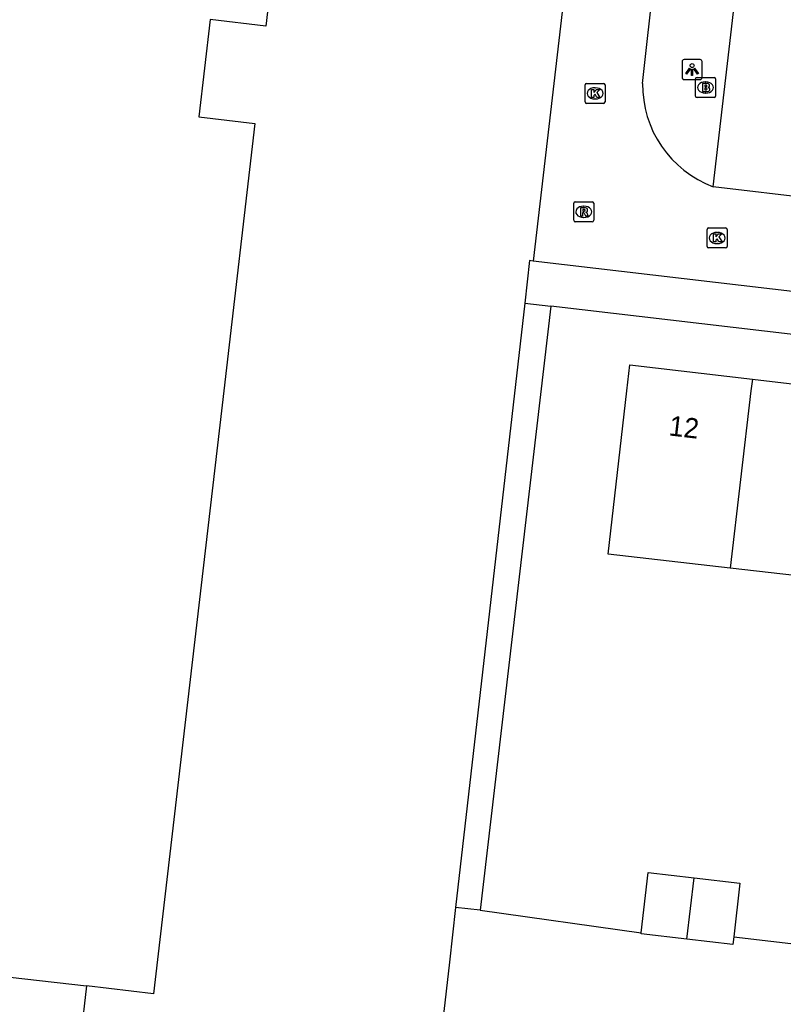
# Model space of a CAD drawing. Extents: x 161243 to 161752, y 384138 to 384885.
# Drawn here: x 161315.12 to 161353.35, y 384469.29 to 384518.57 of the extents above; entities that cross this region are included whole.
import ezdxf

# ---------------------------------------------------------------- set-up
doc = ezdxf.new("R2010")
doc.units = 0
for name, color, linetype in [('IMGEO_Brandkraan', 7, 'Continuous'), ('IMGEO_Kolk', 7, 'Continuous'), ('IMGEO_Lichtpunt', 7, 'Continuous'), ('IMGEO_Pand', 7, 'Continuous'), ('IMGEO_Pand_nummerreeks', 7, 'Continuous'), ('IMGEO_Rijbaan_lokaal_open', 7, 'Continuous'), ('IMGEO_Rioolput', 7, 'Continuous'), ('IMGEO_Voetpad_open', 7, 'Continuous')]:
    doc.layers.add(name, color=color, linetype=linetype)

msp = doc.modelspace()

# ---------------------------------------------------------------- linework, layer by layer
at = {"layer": 'IMGEO_Brandkraan'}
for p, q in [((161348.955, 384514.751), (161348.955, 384515.603)), ((161349.03, 384515.677), (161349.882, 384515.677)), ((161349.956, 384515.603), (161349.956, 384514.751)), ((161349.443, 384515.457), (161349.468, 384515.457)), ((161349.882, 384514.677), (161349.03, 384514.677)), ((161349.466, 384514.897), (161349.441, 384514.897))]:
    msp.add_line(p, q, dxfattribs=at)
for points in [[(161348.955, 384514.751), (161348.955, 384515.603)], [(161349.03, 384515.677), (161349.882, 384515.677)], [(161349.956, 384515.603), (161349.956, 384514.751)], [(161349.303, 384515.377), (161349.303, 384514.977), (161349.516, 384514.977)], [(161349.534, 384515.377), (161349.303, 384515.377)], [(161349.482, 384515.296), (161349.428, 384515.296), (161349.428, 384515.22)], [(161349.428, 384515.22), (161349.481, 384515.22)], [(161349.49, 384515.144), (161349.428, 384515.144), (161349.428, 384515.063)], [(161349.882, 384514.677), (161349.03, 384514.677)], [(161349.428, 384515.063), (161349.49, 384515.063)]]:
    msp.add_lwpolyline(points, dxfattribs=at)
for centre, radius, start, end in [((161349.032, 384515.601), 0.0765, 91.552, 178.448), ((161349.032, 384515.601), 0.0765, 91.552, 178.448), ((161349.88, 384515.601), 0.0765, 1.552, 88.448), ((161349.88, 384515.601), 0.0765, 1.552, 88.448), ((161349.483, 384515.258), 0.0379, 267.8285, 90.9355), ((161349.491, 384515.103), 0.0404, 269.8759, 90.5077), ((161349.538, 384515.232), 0.145, 59.4692, 91.5367), ((161349.563, 384515.279), 0.0922, 285.5137, 58.1501), ((161349.568, 384515.087), 0.105, 301.3115, 78.989), ((161349.032, 384514.753), 0.0765, 181.552, 268.448), ((161349.032, 384514.753), 0.0765, 181.552, 268.448), ((161349.522, 384515.228), 0.251, 268.6676, 293.5347), ((161349.88, 384514.753), 0.0765, 271.552, 358.448), ((161349.88, 384514.753), 0.0765, 271.552, 358.448)]:
    msp.add_arc(centre, radius, start, end, dxfattribs=at)
for centre, major_axis, ratio, start_param, end_param in [((161349.442, 384515.177), (-0.387, 0.002), 0.722429, 4.712389, 7.853982), ((161349.467, 384515.177), (-0.39, 0.002), 0.717154, 1.570796, 4.712389)]:
    msp.add_ellipse(centre, major_axis=major_axis, ratio=ratio, start_param=start_param, end_param=end_param, dxfattribs=at)
at = {"layer": 'IMGEO_Kolk'}
for p, q in [((161343.427, 384514.456), (161343.427, 384515.308)), ((161343.502, 384515.382), (161344.354, 384515.382)), ((161343.915, 384515.162), (161343.94, 384515.162)), ((161344.428, 384515.308), (161344.428, 384514.456)), ((161343.938, 384514.602), (161343.913, 384514.602)), ((161344.354, 384514.382), (161343.502, 384514.382)), ((161349.535, 384507.22), (161349.535, 384508.072)), ((161349.61, 384508.146), (161350.462, 384508.146)), ((161350.023, 384507.926), (161350.048, 384507.926)), ((161350.536, 384508.072), (161350.536, 384507.22)), ((161350.046, 384507.366), (161350.021, 384507.366)), ((161350.462, 384507.146), (161349.61, 384507.146))]:
    msp.add_line(p, q, dxfattribs=at)
for points in [[(161343.427, 384514.456), (161343.427, 384515.308)], [(161343.502, 384515.382), (161344.354, 384515.382)], [(161343.748, 384515.082), (161343.871, 384515.082), (161343.871, 384514.931), (161344.001, 384515.082), (161344.165, 384515.082), (161344.019, 384514.931), (161344.172, 384514.682), (161344.02, 384514.682), (161343.935, 384514.846), (161343.871, 384514.779), (161343.871, 384514.682), (161343.748, 384514.682), (161343.748, 384515.082)], [(161344.428, 384515.308), (161344.428, 384514.456)], [(161344.354, 384514.382), (161343.502, 384514.382)], [(161349.535, 384507.22), (161349.535, 384508.072)], [(161349.61, 384508.146), (161350.462, 384508.146)], [(161349.856, 384507.846), (161349.979, 384507.846), (161349.979, 384507.695), (161350.109, 384507.846), (161350.273, 384507.846), (161350.127, 384507.695), (161350.28, 384507.446), (161350.128, 384507.446), (161350.043, 384507.61), (161349.979, 384507.543), (161349.979, 384507.446), (161349.856, 384507.446), (161349.856, 384507.846)], [(161350.536, 384508.072), (161350.536, 384507.22)], [(161350.462, 384507.146), (161349.61, 384507.146)]]:
    msp.add_lwpolyline(points, dxfattribs=at)
for centre, start, end in [((161343.504, 384515.306), 91.552, 178.448), ((161343.504, 384515.306), 91.552, 178.448), ((161344.352, 384515.306), 1.552, 88.448), ((161344.352, 384515.306), 1.552, 88.448), ((161343.504, 384514.458), 181.552, 268.448), ((161343.504, 384514.458), 181.552, 268.448), ((161344.352, 384514.458), 271.552, 358.448), ((161344.352, 384514.458), 271.552, 358.448), ((161349.612, 384508.07), 91.552, 178.448), ((161349.612, 384508.07), 91.552, 178.448), ((161350.46, 384508.07), 1.552, 88.448), ((161350.46, 384508.07), 1.552, 88.448), ((161349.612, 384507.222), 181.552, 268.448), ((161349.612, 384507.222), 181.552, 268.448), ((161350.46, 384507.222), 271.552, 358.448), ((161350.46, 384507.222), 271.552, 358.448)]:
    msp.add_arc(centre, 0.0765, start, end, dxfattribs=at)
for centre, major_axis, ratio, start_param, end_param in [((161343.914, 384514.882), (-0.387, 0.002), 0.722429, 4.712389, 7.853982), ((161343.939, 384514.882), (-0.39, 0.002), 0.717154, 1.570796, 4.712389), ((161350.022, 384507.646), (-0.387, 0.002), 0.722429, 4.712389, 7.853982), ((161350.047, 384507.646), (-0.39, 0.002), 0.717154, 1.570796, 4.712389)]:
    msp.add_ellipse(centre, major_axis=major_axis, ratio=ratio, start_param=start_param, end_param=end_param, dxfattribs=at)
at = {"layer": 'IMGEO_Lichtpunt'}
for p, q in [((161349.187, 384516.572), (161348.379, 384516.572)), ((161349.187, 384516.572), (161348.379, 384516.572)), ((161348.285, 384516.477), (161348.285, 384515.67)), ((161348.285, 384516.477), (161348.285, 384515.67)), ((161349.281, 384515.67), (161349.281, 384516.477)), ((161349.281, 384515.67), (161349.281, 384516.477)), ((161348.379, 384515.576), (161349.187, 384515.576)), ((161348.379, 384515.576), (161349.187, 384515.576))]:
    msp.add_line(p, q, dxfattribs=at)
for points in [[(161348.659, 384516.141), (161348.698, 384516.113), (161348.51, 384515.851), (161348.472, 384515.878), (161348.659, 384516.141)], [(161348.761, 384516.093), (161348.808, 384516.093), (161348.808, 384515.771), (161348.761, 384515.771), (161348.761, 384516.093)], [(161348.871, 384516.113), (161348.909, 384516.14), (161349.096, 384515.878), (161349.057, 384515.85), (161348.871, 384516.113)]]:
    msp.add_lwpolyline(points, dxfattribs=at)
msp.add_circle((161348.784, 384516.275), 0.0994, dxfattribs=at)
for centre, start, end in [((161348.379, 384516.477), 90, 180), ((161348.379, 384516.477), 90, 180), ((161349.187, 384516.477), 0, 90), ((161349.187, 384516.477), 0, 90), ((161348.379, 384515.67), 180, 270), ((161348.379, 384515.67), 180, 270), ((161349.187, 384515.67), 270, 0), ((161349.187, 384515.67), 270, 360)]:
    msp.add_arc(centre, 0.0946, start, end, dxfattribs=at)
at = {"layer": 'IMGEO_Pand'}
for points in [[(161329.206, 384562.128), (161332.52, 384561.741), (161327.448, 384518.254), (161324.658, 384518.579), (161324.09, 384513.711), (161326.898, 384513.383), (161325.337, 384500), (161321.817, 384469.82), (161318.472, 384470.21)], [(161350.692, 384491.122), (161344.577, 384491.822), (161345.523, 384500), (161345.673, 384501.293), (161351.799, 384500.579)], [(161351.799, 384500.579), (161351.731, 384500), (161350.692, 384491.122)], [(161351.799, 384500.579), (161356.763, 384500), (161357.799, 384499.879)], [(161356.694, 384490.435), (161350.692, 384491.122)], [(161346.237, 384472.872), (161346.586, 384475.89), (161348.88, 384475.625)], [(161348.52, 384472.55), (161348.88, 384475.625)], [(161348.88, 384475.625), (161351.176, 384475.359), (161350.864, 384472.665)], [(161348.52, 384472.55), (161346.23, 384472.815), (161346.237, 384472.872)], [(161350.864, 384472.665), (161350.82, 384472.284), (161348.52, 384472.55)], [(161309.921, 384471.176), (161318.472, 384470.21)], [(161318.472, 384470.21), (161317.897, 384465.282), (161318.52, 384465.21), (161310.988, 384400.64), (161311.596, 384400.569), (161310.981, 384395.295), (161318.645, 384394.401), (161313.564, 384350.843), (161307.345, 384351.569), (161306.77, 384346.638), (161308.845, 384346.396), (161308.829, 384346.258), (161340.917, 384342.515), (161340.895, 384342.324), (161343.078, 384342.11)]]:
    msp.add_lwpolyline(points, dxfattribs=at)
at = {"layer": 'IMGEO_Rijbaan_lokaal_open'}
for points in [[(161349.943, 384584.816), (161340.82, 384506.489)], [(161346.307, 384515.385), (161346.902, 384520.776)], [(161354.929, 384509.609), (161349.844, 384510.209)], [(161354.376, 384504.9), (161340.82, 384506.489)], [(161336.946, 384474.139), (161336.632, 384471.394), (161332.897, 384438.907)], [(161338.179, 384473.999), (161336.946, 384474.139)], [(161338.179, 384473.999), (161346.237, 384472.872)], [(161350.864, 384472.665), (161358.276, 384471.808)]]:
    msp.add_lwpolyline(points, dxfattribs=at)
msp.add_arc((161351.73, 384515.294), 5.423, 179.0396, 249.6536, dxfattribs=at)
at = {"layer": 'IMGEO_Rioolput'}
for p, q in [((161342.858, 384508.529), (161342.858, 384509.381)), ((161342.933, 384509.455), (161343.785, 384509.455)), ((161343.346, 384509.235), (161343.371, 384509.235)), ((161343.859, 384509.381), (161343.859, 384508.529)), ((161343.369, 384508.675), (161343.344, 384508.675)), ((161343.785, 384508.455), (161342.933, 384508.455))]:
    msp.add_line(p, q, dxfattribs=at)
for points in [[(161342.858, 384508.529), (161342.858, 384509.381)], [(161342.933, 384509.455), (161343.785, 384509.455)], [(161343.447, 384509.153), (161343.195, 384509.155), (161343.195, 384508.755)], [(161343.859, 384509.381), (161343.859, 384508.529)], [(161343.195, 384508.755), (161343.319, 384508.755), (161343.319, 384508.917), (161343.33, 384508.917)], [(161343.373, 384509.074), (161343.319, 384509.074), (161343.319, 384508.993)], [(161343.319, 384508.993), (161343.371, 384508.993)], [(161343.377, 384508.888), (161343.448, 384508.755), (161343.588, 384508.755), (161343.523, 384508.881)], [(161343.785, 384508.455), (161342.933, 384508.455)]]:
    msp.add_lwpolyline(points, dxfattribs=at)
for centre, radius, start, end in [((161342.935, 384509.379), 0.0765, 91.552, 178.448), ((161342.935, 384509.379), 0.0765, 91.552, 178.448), ((161343.783, 384509.379), 0.0765, 1.552, 88.448), ((161343.783, 384509.379), 0.0765, 1.552, 88.448), ((161343.329, 384508.864), 0.0533, 26.0293, 88.6989), ((161343.355, 384509.182), 0.19, 274.7715, 282.9687), ((161343.379, 384508.978), 0.0964, 77.0061, 93.1865), ((161343.393, 384509.035), 0.0378, 276.6634, 79.6772), ((161343.446, 384509.043), 0.109, 350.3612, 89.416), ((161343.444, 384509.043), 0.112, 277.5842, 350.9817), ((161343.428, 384508.828), 0.108, 29.5134, 73.7905), ((161342.935, 384508.531), 0.0765, 181.552, 268.448), ((161342.935, 384508.531), 0.0765, 181.552, 268.448), ((161343.783, 384508.531), 0.0765, 271.552, 358.448), ((161343.783, 384508.531), 0.0765, 271.552, 358.448)]:
    msp.add_arc(centre, radius, start, end, dxfattribs=at)
for centre, major_axis, ratio, start_param, end_param in [((161343.345, 384508.955), (-0.387, 0.002), 0.722429, 4.712389, 7.853982), ((161343.37, 384508.955), (-0.39, 0.002), 0.717154, 1.570796, 4.712389)]:
    msp.add_ellipse(centre, major_axis=major_axis, ratio=ratio, start_param=start_param, end_param=end_param, dxfattribs=at)
at = {"layer": 'IMGEO_Voetpad_open'}
for points in [[(161349.844, 384510.209), (161353.642, 384542.948)], [(161340.82, 384506.489), (161340.647, 384506.515), (161340.403, 384504.377)], [(161340.403, 384504.377), (161336.946, 384474.139)], [(161340.403, 384504.377), (161341.704, 384504.225)], [(161341.704, 384504.225), (161338.179, 384473.999)], [(161395.453, 384497.957), (161377.935, 384500), (161341.704, 384504.225)]]:
    msp.add_lwpolyline(points, dxfattribs=at)

# ---------------------------------------------------------------- texts
at = {"layer": 'IMGEO_Pand_nummerreeks'}
msp.add_text('12', height=1, rotation=353.348, dxfattribs=at).set_placement((161347.584, 384497.768))

doc.saveas('drawing.dxf')
